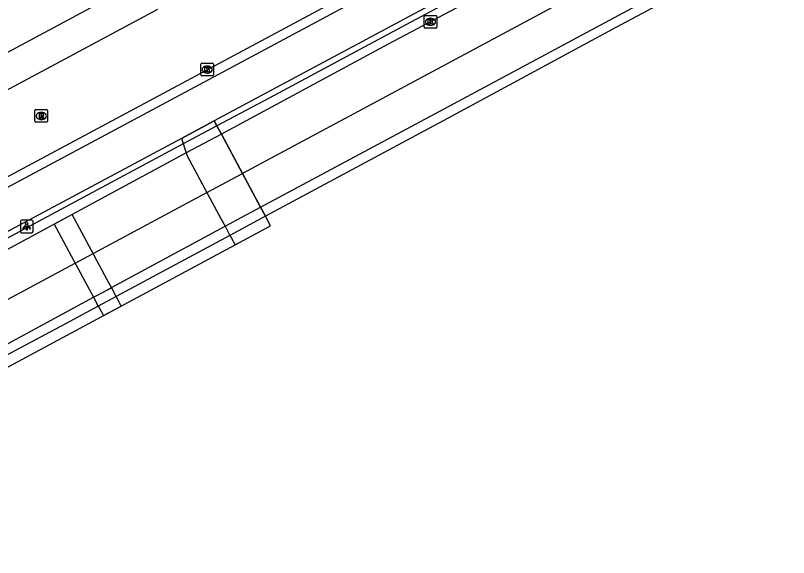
# Model space of a CAD drawing. Extents: x 158797 to 159887, y 384318 to 385255.
# Drawn here: x 159597.2 to 159658.1, y 384362.5 to 384405.2 of the extents above; entities that cross this region are included whole.
import ezdxf

# ---------------------------------------------------------------- set-up
doc = ezdxf.new("R2010")
doc.units = 0
for name, color, linetype in [('IMGEO_Berm_gesloten', 7, 'Continuous'), ('IMGEO_Berm_open', 7, 'Continuous'), ('IMGEO_Dek', 7, 'Continuous'), ('IMGEO_Fietspad_gesloten', 7, 'Continuous'), ('IMGEO_Kolk', 7, 'Continuous'), ('IMGEO_Lichtpunt', 7, 'Continuous'), ('IMGEO_Pijler', 7, 'Continuous'), ('IMGEO_Rijbaan_lokaal_gesloten', 7, 'Continuous'), ('IMGEO_Rijbaan_regionaal_gesloten', 7, 'Continuous'), ('IMGEO_Rioolput', 7, 'Continuous')]:
    doc.layers.add(name, color=color, linetype=linetype)

msp = doc.modelspace()

# ---------------------------------------------------------------- linework, layer by layer
at = {"layer": 'IMGEO_Berm_gesloten'}
msp.add_lwpolyline([(159616.488, 384390.102), (159616.87, 384389.389)], dxfattribs=at)
at = {"layer": 'IMGEO_Berm_open'}
for points in [[(159693.288, 384438.625), (159692.958, 384439.23), (159683.971, 384434.448), (159672.561, 384428.328), (159664.238, 384423.844), (159654.268, 384418.57), (159642.609, 384412.337), (159624.993, 384402.897), (159622.895, 384401.766), (159617.171, 384398.703), (159613.053, 384396.512)], [(159612.839, 384396.912), (159613.053, 384396.512)], [(159613.053, 384396.512), (159613.401, 384395.863)]]:
    msp.add_lwpolyline(points, dxfattribs=at)
at = {"layer": 'IMGEO_Dek'}
msp.add_lwpolyline([(159488.508, 384319.441), (159617.271, 384388.641), (159616.87, 384389.389), (159616.488, 384390.102), (159613.401, 384395.863), (159613.053, 384396.512), (159610.395, 384395.087), (159563.216, 384369.799), (159561.835, 384369.06), (159550.338, 384362.897), (159549.574, 384362.488), (159548.537, 384361.932), (159539.445, 384357.059), (159537.377, 384355.95), (159536.444, 384355.45), (159499.781, 384335.799), (159499.44, 384335.616), (159497.35, 384334.496), (159496.454, 384334.016), (159493.575, 384332.472), (159487.092, 384328.997), (159485.675, 384328.238), (159484.262, 384327.473)], close=True, dxfattribs=at)
at = {"layer": 'IMGEO_Fietspad_gesloten'}
for points in [[(159707.394, 384451.026), (159691.341, 384442.43), (159554.532, 384369.175), (159553.562, 384368.656)], [(159705.22, 384446.356), (159692.734, 384439.673), (159612.839, 384396.912)], [(159610.25, 384395.526), (159612.839, 384396.912)], [(159610.25, 384395.526), (159562.977, 384370.225), (159562.5, 384369.97), (159548.945, 384362.714)]]:
    msp.add_lwpolyline(points, dxfattribs=at)
at = {"layer": 'IMGEO_Kolk'}
for p, q in [((159629.375, 384404.28), (159629.375, 384405.132)), ((159629.45, 384405.206), (159630.302, 384405.206)), ((159629.863, 384404.986), (159629.888, 384404.986)), ((159630.376, 384405.132), (159630.376, 384404.28)), ((159630.302, 384404.206), (159629.45, 384404.206)), ((159629.886, 384404.426), (159629.861, 384404.426)), ((159611.782, 384400.519), (159611.782, 384401.371)), ((159611.857, 384401.445), (159612.709, 384401.445)), ((159612.27, 384401.225), (159612.295, 384401.225)), ((159612.783, 384401.371), (159612.783, 384400.519)), ((159612.293, 384400.665), (159612.268, 384400.665)), ((159612.709, 384400.445), (159611.857, 384400.445))]:
    msp.add_line(p, q, dxfattribs=at)
for points in [[(159629.375, 384404.28), (159629.375, 384405.132)], [(159629.45, 384405.206), (159630.302, 384405.206)], [(159629.696, 384404.906), (159629.819, 384404.906), (159629.819, 384404.755), (159629.949, 384404.906), (159630.113, 384404.906), (159629.967, 384404.755), (159630.12, 384404.506), (159629.968, 384404.506), (159629.883, 384404.67), (159629.819, 384404.603), (159629.819, 384404.506), (159629.696, 384404.506), (159629.696, 384404.906)], [(159630.376, 384405.132), (159630.376, 384404.28)], [(159630.302, 384404.206), (159629.45, 384404.206)], [(159611.782, 384400.519), (159611.782, 384401.371)], [(159611.857, 384401.445), (159612.709, 384401.445)], [(159612.103, 384401.145), (159612.226, 384401.145), (159612.226, 384400.994), (159612.356, 384401.145), (159612.52, 384401.145), (159612.374, 384400.994), (159612.527, 384400.745), (159612.375, 384400.745), (159612.29, 384400.909), (159612.226, 384400.842), (159612.226, 384400.745), (159612.103, 384400.745), (159612.103, 384401.145)], [(159612.783, 384401.371), (159612.783, 384400.519)], [(159612.709, 384400.445), (159611.857, 384400.445)]]:
    msp.add_lwpolyline(points, dxfattribs=at)
for centre, start, end in [((159629.452, 384405.13), 91.55205, 178.44795), ((159629.452, 384405.13), 91.55205, 178.44795), ((159630.3, 384405.13), 1.55205, 88.44795), ((159630.3, 384405.13), 1.55205, 88.44795), ((159629.452, 384404.282), 181.55205, 268.44795), ((159629.452, 384404.282), 181.55205, 268.44795), ((159630.3, 384404.282), 271.55205, 358.44795), ((159630.3, 384404.282), 271.55205, 358.44795), ((159611.859, 384401.369), 91.55205, 178.44795), ((159611.859, 384401.369), 91.55205, 178.44795), ((159612.707, 384401.369), 1.55205, 88.44795), ((159612.707, 384401.369), 1.55205, 88.44795), ((159611.859, 384400.521), 181.55205, 268.44795), ((159611.859, 384400.521), 181.55205, 268.44795), ((159612.707, 384400.521), 271.55205, 358.44795), ((159612.707, 384400.521), 271.55205, 358.44795)]:
    msp.add_arc(centre, 0.0765, start, end, dxfattribs=at)
for centre, major_axis, ratio, start_param, end_param in [((159629.862, 384404.706), (-0.387, 0.002), 0.722429, 4.712389, 7.853982), ((159629.887, 384404.706), (-0.39, 0.002), 0.717154, 1.570796, 4.712389), ((159612.269, 384400.945), (-0.387, 0.002), 0.722429, 4.712389, 7.853982), ((159612.294, 384400.945), (-0.39, 0.002), 0.717154, 1.570796, 4.712389)]:
    msp.add_ellipse(centre, major_axis=major_axis, ratio=ratio, start_param=start_param, end_param=end_param, dxfattribs=at)
at = {"layer": 'IMGEO_Lichtpunt'}
for p, q in [((159597.565, 384388.998), (159597.565, 384388.191)), ((159597.565, 384388.998), (159597.565, 384388.191)), ((159598.467, 384389.093), (159597.659, 384389.093)), ((159598.467, 384389.093), (159597.659, 384389.093)), ((159598.561, 384388.191), (159598.561, 384388.998)), ((159598.561, 384388.191), (159598.561, 384388.998)), ((159597.659, 384388.097), (159598.467, 384388.097)), ((159597.659, 384388.097), (159598.467, 384388.097))]:
    msp.add_line(p, q, dxfattribs=at)
for points in [[(159597.939, 384388.662), (159597.978, 384388.634), (159597.79, 384388.372), (159597.752, 384388.399), (159597.939, 384388.662)], [(159598.041, 384388.614), (159598.088, 384388.614), (159598.088, 384388.292), (159598.041, 384388.292), (159598.041, 384388.614)], [(159598.151, 384388.634), (159598.189, 384388.661), (159598.376, 384388.399), (159598.337, 384388.371), (159598.151, 384388.634)]]:
    msp.add_lwpolyline(points, dxfattribs=at)
msp.add_circle((159598.064, 384388.796), 0.0994, dxfattribs=at)
for centre, start, end in [((159597.659, 384388.998), 90, 180), ((159597.659, 384388.998), 90, 180), ((159598.467, 384388.998), 0, 90), ((159598.467, 384388.998), 0, 90), ((159597.659, 384388.191), 180, 270), ((159597.659, 384388.191), 180, 270), ((159598.467, 384388.191), 270, 0), ((159598.467, 384388.191), 270, 360)]:
    msp.add_arc(centre, 0.0946, start, end, dxfattribs=at)
at = {"layer": 'IMGEO_Pijler'}
msp.add_lwpolyline([(159614.479, 384387.14), (159617.271, 384388.641), (159616.87, 384389.389), (159616.488, 384390.102), (159615.068, 384392.753), (159613.401, 384395.863), (159613.053, 384396.512), (159612.839, 384396.912), (159610.25, 384395.526), (159610.63, 384394.377), (159610.685, 384394.209), (159612.135, 384391.503), (159613.368, 384389.203), (159613.692, 384388.599), (159614.074, 384387.886), (159614.195, 384387.661), (159614.479, 384387.14)], dxfattribs=at)
msp.add_lwpolyline([(159604.103, 384381.564), (159605.513, 384382.322), (159605.239, 384382.83), (159605.114, 384383.061), (159604.733, 384383.77), (159604.405, 384384.378), (159603.156, 384386.696), (159601.635, 384389.521), (159600.226, 384388.762), (159601.746, 384385.941), (159602.983, 384383.644), (159603.324, 384383.011), (159603.705, 384382.303), (159603.815, 384382.099)], close=True, dxfattribs=at)
at = {"layer": 'IMGEO_Rijbaan_lokaal_gesloten'}
for points in [[(159553.184, 384369.293), (159691, 384443.105), (159706.671, 384451.498)], [(159588.06, 384397.767), (159606.423, 384407.612)], [(159578.043, 384389.447), (159608.385, 384405.705)]]:
    msp.add_lwpolyline(points, dxfattribs=at)
at = {"layer": 'IMGEO_Rijbaan_regionaal_gesloten'}
for points in [[(159880.669, 384532.909), (159875.798, 384530.374), (159847.424, 384515.674), (159804.811, 384493.696), (159779.976, 384480.85), (159750.919, 384465.55), (159708.655, 384442.945), (159694.585, 384435.384), (159645.738, 384409.21), (159615.068, 384392.753)], [(159616.488, 384390.102), (159630.958, 384397.851), (159650.153, 384408.169), (159667.67, 384417.548), (159686.549, 384427.613), (159696.214, 384432.791), (159709.47, 384439.893), (159725.249, 384448.362), (159745.061, 384458.917), (159759.449, 384466.649), (159775.497, 384475.211), (159791.41, 384483.447), (159811.928, 384494.056), (159823.458, 384500), (159870.864, 384524.44), (159874.443, 384526.273), (159882.662, 384530.596)], [(159883.694, 384529.35), (159881.307, 384528.22), (159875.887, 384525.604), (159825.453, 384500), (159812.356, 384493.351), (159791.799, 384482.795), (159777.564, 384475.395), (159744.535, 384457.751), (159731.675, 384450.855), (159717.186, 384443.101), (159697.88, 384432.802), (159696.562, 384432.097), (159679.569, 384423.013), (159661.921, 384413.563), (159644.473, 384404.254), (159631.206, 384397.094), (159616.87, 384389.389)], [(159693.288, 384438.625), (159687.108, 384435.294), (159673.007, 384427.734), (159656.81, 384419.099), (159647.237, 384413.981), (159637.604, 384408.821), (159626.551, 384402.935), (159617.694, 384398.165), (159613.635, 384395.988), (159613.401, 384395.863)], [(159613.401, 384395.863), (159610.63, 384394.377), (159609.71, 384393.884), (159595.509, 384386.233), (159582.042, 384379.081), (159567.8, 384371.459), (159563.57, 384369.197), (159561.6, 384368.144), (159554.006, 384364.083), (159551.589, 384362.782), (159548.951, 384361.363), (159538.146, 384355.568)], [(159613.401, 384395.863), (159615.068, 384392.753)], [(159486.263, 384323.687), (159509.363, 384336.06), (159611.462, 384390.851), (159615.068, 384392.752)], [(159615.068, 384392.753), (159616.488, 384390.102)], [(159595.378, 384378.727), (159603.324, 384383.011), (159603.591, 384383.154), (159604.427, 384383.605), (159604.733, 384383.77), (159613.692, 384388.599), (159615.01, 384389.31), (159616.488, 384390.102)], [(159616.87, 384389.389), (159614.074, 384387.886), (159605.114, 384383.061), (159603.705, 384382.303), (159601.465, 384381.096), (159592.424, 384376.287), (159591.002, 384375.531), (159584.006, 384371.809), (159579.704, 384369.493), (159578.295, 384368.734), (159569.378, 384363.933), (159567.035, 384362.67), (159565.619, 384361.907), (159564.692, 384361.407), (159555.557, 384356.484), (159554.314, 384355.814), (159552.907, 384355.056), (159552.148, 384354.647), (159552.009, 384354.572), (159545.822, 384351.249), (159541.678, 384349.025)]]:
    msp.add_lwpolyline(points, dxfattribs=at)
at = {"layer": 'IMGEO_Rioolput'}
for p, q in [((159598.71, 384396.869), (159598.71, 384397.721)), ((159598.785, 384397.795), (159599.637, 384397.795)), ((159599.198, 384397.575), (159599.223, 384397.575)), ((159599.711, 384397.721), (159599.711, 384396.869)), ((159599.221, 384397.015), (159599.196, 384397.015)), ((159599.637, 384396.795), (159598.785, 384396.795))]:
    msp.add_line(p, q, dxfattribs=at)
for points in [[(159598.71, 384396.869), (159598.71, 384397.721)], [(159598.785, 384397.795), (159599.637, 384397.795)], [(159599.299, 384397.493), (159599.047, 384397.495), (159599.047, 384397.095)], [(159599.711, 384397.721), (159599.711, 384396.869)], [(159599.047, 384397.095), (159599.171, 384397.095), (159599.171, 384397.257), (159599.182, 384397.257)], [(159599.225, 384397.414), (159599.171, 384397.414), (159599.171, 384397.333)], [(159599.171, 384397.333), (159599.223, 384397.333)], [(159599.229, 384397.228), (159599.3, 384397.095), (159599.44, 384397.095), (159599.375, 384397.221)], [(159599.637, 384396.795), (159598.785, 384396.795)]]:
    msp.add_lwpolyline(points, dxfattribs=at)
for centre, radius, start, end in [((159598.787, 384397.719), 0.0765, 91.55205, 178.44795), ((159598.787, 384397.719), 0.0765, 91.55205, 178.44795), ((159599.298, 384397.383), 0.109, 350.36119, 89.41601), ((159599.635, 384397.719), 0.0765, 1.55205, 88.44795), ((159599.635, 384397.719), 0.0765, 1.55205, 88.44795), ((159598.787, 384396.871), 0.0765, 181.55205, 268.44795), ((159598.787, 384396.871), 0.0765, 181.55205, 268.44795), ((159599.181, 384397.204), 0.0533, 26.02933, 88.69889), ((159599.207, 384397.522), 0.19, 274.7715, 282.96867), ((159599.231, 384397.318), 0.0964, 77.00612, 93.18647), ((159599.245, 384397.375), 0.0378, 276.66336, 79.67722), ((159599.296, 384397.383), 0.112, 277.58423, 350.98172), ((159599.28, 384397.168), 0.108, 29.51342, 73.79051), ((159599.635, 384396.871), 0.0765, 271.55205, 358.44795), ((159599.635, 384396.871), 0.0765, 271.55205, 358.44795)]:
    msp.add_arc(centre, radius, start, end, dxfattribs=at)
for centre, major_axis, ratio, start_param, end_param in [((159599.197, 384397.295), (-0.387, 0.002), 0.722429, 4.712389, 7.853982), ((159599.222, 384397.295), (-0.39, 0.002), 0.717154, 1.570796, 4.712389)]:
    msp.add_ellipse(centre, major_axis=major_axis, ratio=ratio, start_param=start_param, end_param=end_param, dxfattribs=at)

doc.saveas('drawing.dxf')
